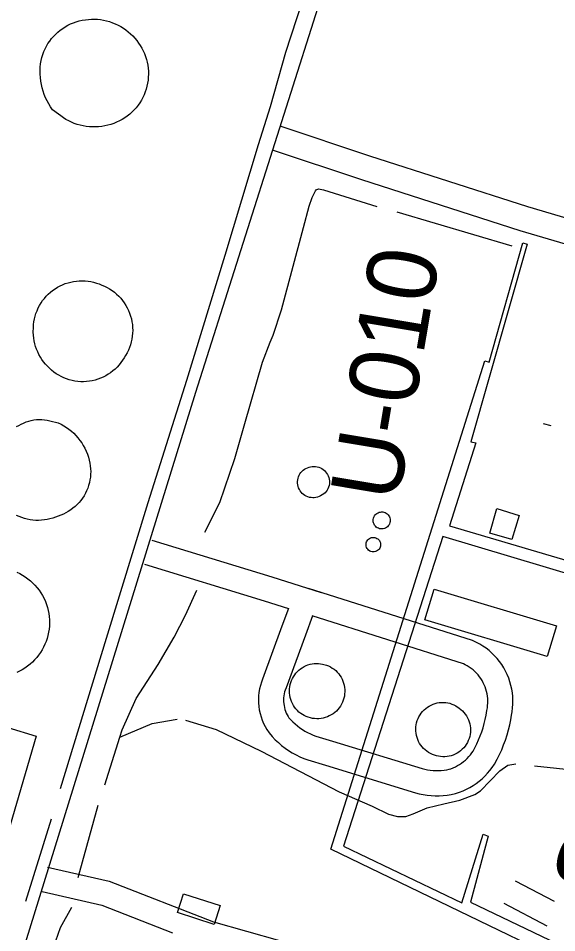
# Model space of a CAD drawing. Extents: x 3535183 to 3573198, y 534952 to 560562.
# Drawn here: x 3559297 to 3559941, y 542352 to 543447 of the extents above; entities that cross this region are included whole.
import ezdxf

# ---------------------------------------------------------------- set-up
doc = ezdxf.new("R2010")
doc.units = 0
for name, color, linetype in [('V-BLDG-OTLN', 7, 'Continuous'), ('V-DOMW-TANK', 7, 'Continuous'), ('V-RIVR-RANG-IDEN', 7, 'Continuous'), ('V-ROAD-CNTR', 7, 'Continuous'), ('V-SITE-OTLN', 7, 'Continuous'), ('V-SITE-OTLN-IDEN', 7, 'Continuous'), ('V-TOPO-SHOR', 7, 'Continuous'), ('V-UTIL-LINE', 7, 'Continuous')]:
    doc.layers.add(name, color=color, linetype=linetype)

msp = doc.modelspace()

# ---------------------------------------------------------------- linework, layer by layer
at = {"layer": 'V-BLDG-OTLN'}
for points in [[(3559869.6, 542859.9), (3559896.6, 542851.7), (3559887.9, 542822.7), (3559861.6, 542830.6)], [(3559794.9, 542763.4), (3559941.1, 542719.6), (3559930, 542682.6), (3559783.8, 542726.7)], [(3559487.5, 542376.1), (3559494.9, 542398.8), (3559538.7, 542384.5), (3559531.4, 542362)]]:
    msp.add_lwpolyline(points, close=True, dxfattribs=at)
at = {"layer": 'V-DOMW-TANK'}
for points in [[(3559449.3, 543401.2), (3559450.4, 543397.7), (3559451.3, 543394.2), (3559452, 543390.7), (3559452.5, 543387.1), (3559452.8, 543383.5), (3559452.8, 543379.9), (3559452.7, 543376.3), (3559452.4, 543372.7), (3559451.9, 543369.1), (3559451.1, 543365.6), (3559450.2, 543362.1), (3559449.1, 543358.7), (3559447.8, 543355.3), (3559446.3, 543352), (3559444.6, 543348.8), (3559442.7, 543345.7), (3559440.7, 543342.7), (3559438.4, 543339.8), (3559435.9, 543337.1), (3559433.2, 543334.5), (3559430.5, 543332.1), (3559427.5, 543329.8), (3559424.5, 543327.6), (3559421.4, 543325.7), (3559418.1, 543323.9), (3559414.8, 543322.3), (3559411.3, 543320.9), (3559407.8, 543319.7), (3559404.3, 543318.7), (3559400.7, 543317.9), (3559397, 543317.3), (3559393.3, 543316.9), (3559389.6, 543316.7), (3559385.9, 543316.7), (3559382.2, 543316.9), (3559378.5, 543317.3), (3559374.9, 543317.9), (3559371.3, 543318.8), (3559367.7, 543319.8), (3559364.2, 543321), (3559360.8, 543322.4), (3559357.5, 543324), (3559354.2, 543325.8), (3559351.1, 543327.8), (3559348, 543329.9), (3559345.1, 543332.2), (3559338.1, 543337.4), (3559335.8, 543340.8), (3559333.6, 543344.4), (3559331.7, 543348), (3559329.9, 543351.8), (3559328.3, 543355.6), (3559327, 543359.6), (3559325.8, 543363.6), (3559324.9, 543367.6), (3559324.2, 543371.7), (3559323.6, 543375.8), (3559323.4, 543380), (3559323.3, 543384.1), (3559323.4, 543388.3), (3559323.8, 543392.4), (3559324.4, 543396.5), (3559325.3, 543400), (3559326.4, 543403.5), (3559327.7, 543406.9), (3559329.2, 543410.2), (3559330.9, 543413.4), (3559332.7, 543416.6), (3559334.8, 543419.6), (3559337, 543422.5), (3559339.4, 543425.2), (3559341.9, 543427.8), (3559344.6, 543430.3), (3559347.4, 543432.6), (3559350.3, 543434.7), (3559353.4, 543436.7), (3559356.6, 543438.5), (3559359.8, 543440.1), (3559363.2, 543441.5), (3559366.6, 543442.7), (3559370.2, 543443.7), (3559373.7, 543444.5), (3559377.4, 543445.1), (3559381, 543445.5), (3559384.7, 543445.8), (3559388.3, 543445.8), (3559392, 543445.6), (3559395.6, 543445.2), (3559399.3, 543444.6), (3559402.8, 543443.8), (3559406.4, 543442.8), (3559409.8, 543441.6), (3559413.2, 543440.2), (3559416.6, 543438.7), (3559419.8, 543436.9), (3559422.9, 543435), (3559425.9, 543432.9), (3559428.8, 543430.6), (3559431.6, 543428.2), (3559434.2, 543425.7)], [(3559434.2, 543425.7), (3559436.7, 543422.9), (3559439, 543420.1), (3559441.1, 543417.2), (3559443.1, 543414.2), (3559445, 543411.1), (3559446.6, 543407.9), (3559448.1, 543404.6), (3559449.3, 543401.2)], [(3559423.7, 543040.4), (3559421.9, 543037.5), (3559419.9, 543034.6), (3559417.8, 543031.9), (3559415.5, 543029.3), (3559413, 543026.9), (3559410.4, 543024.6), (3559407.7, 543022.5), (3559404.8, 543020.6), (3559401.8, 543018.8), (3559398.7, 543017.2), (3559395.6, 543015.8), (3559392.3, 543014.6), (3559389, 543013.6), (3559385.6, 543012.8), (3559382.2, 543012.3), (3559378.8, 543011.9), (3559375.3, 543011.7), (3559371.9, 543011.8), (3559368.4, 543012), (3559365, 543012.5), (3559361.6, 543013.1), (3559358.2, 543014), (3559354.9, 543015.1), (3559351.7, 543016.4), (3559348.6, 543017.8), (3559345.5, 543019.5), (3559342.6, 543021.3), (3559339.8, 543023.3), (3559337.1, 543025.5), (3559334.5, 543027.9), (3559332, 543030.3), (3559329.7, 543032.8), (3559327.5, 543035.5), (3559325.5, 543038.3), (3559323.6, 543041.2), (3559321.9, 543044.2), (3559320.4, 543047.4), (3559319, 543050.6), (3559317.9, 543053.8), (3559316.9, 543057.2), (3559316.2, 543060.5), (3559315.6, 543064), (3559315.3, 543067.4), (3559315.1, 543070.9), (3559315.2, 543076.8), (3559315.4, 543080.2), (3559315.9, 543083.6), (3559316.5, 543087), (3559317.3, 543090.3), (3559318.3, 543093.6), (3559319.6, 543096.8), (3559321, 543100), (3559322.6, 543103), (3559324.4, 543106), (3559326.3, 543108.8), (3559328.4, 543111.5), (3559330.7, 543114.1), (3559333.1, 543116.6), (3559335.7, 543118.9), (3559338.3, 543121), (3559341.2, 543123), (3559344.1, 543124.8), (3559347.1, 543126.4), (3559350.2, 543127.9), (3559353.4, 543129.2), (3559356.7, 543130.2), (3559360, 543131.1), (3559363.4, 543131.8), (3559366.8, 543132.3), (3559370.2, 543132.5), (3559373.7, 543132.6), (3559377.1, 543132.5), (3559380.6, 543132.1), (3559384, 543131.6), (3559387.3, 543130.8), (3559390.6, 543129.9), (3559393.9, 543128.8), (3559397.1, 543127.4), (3559400.3, 543126.1), (3559403.4, 543124.5), (3559406.4, 543122.8), (3559409.4, 543120.9), (3559412.1, 543118.8), (3559414.8, 543116.6), (3559417.3, 543114.1), (3559419.7, 543111.6), (3559421.9, 543108.9), (3559424, 543106.1), (3559425.9, 543103.1), (3559427.6, 543100.1), (3559429.1, 543096.9), (3559430.4, 543093.7), (3559431.5, 543090.4), (3559432.5, 543087), (3559433.2, 543083.6), (3559433.7, 543080.2), (3559434, 543076.7), (3559434.1, 543073.2), (3559434, 543069.7), (3559433.6, 543066.2)], [(3559433.6, 543066.2), (3559433.1, 543062.8), (3559432.4, 543059.4), (3559431.4, 543056), (3559430.2, 543052.7), (3559428.9, 543049.5), (3559427.4, 543046.4), (3559425.6, 543043.3), (3559423.7, 543040.4)], [(3559309.6, 542964.6), (3559312.7, 542965.4), (3559315.8, 542966), (3559319, 542966.4), (3559322.2, 542966.6), (3559325.4, 542966.5), (3559328.6, 542966.3), (3559331.8, 542965.8), (3559334.9, 542965.1), (3559345, 542962.6)], [(3559294.9, 542958.1), (3559297.9, 542959.3), (3559300.7, 542960.9), (3559303.6, 542962.3), (3559306.5, 542963.6), (3559309.6, 542964.6)], [(3559345, 542962.6), (3559348.4, 542961), (3559351.7, 542959.1), (3559354.8, 542957.1), (3559357.8, 542954.9), (3559360.7, 542952.5), (3559363.5, 542950), (3559366.1, 542947.3), (3559368.6, 542944.5), (3559370.9, 542941.5), (3559373.1, 542938.5), (3559375, 542935.3), (3559376.8, 542932), (3559378.4, 542928.6), (3559379.8, 542925.1), (3559381, 542921.6), (3559382, 542917.9), (3559382.8, 542914.3), (3559383.3, 542910.9), (3559383.7, 542907.6), (3559383.8, 542904.2), (3559383.7, 542900.9), (3559383.4, 542897.5), (3559382.9, 542894.2), (3559382.2, 542890.9), (3559381.3, 542887.6), (3559380.2, 542884.4), (3559378.9, 542881.3), (3559377.4, 542878.3), (3559375.8, 542875.3), (3559374, 542872.5), (3559372, 542869.7), (3559369.9, 542867.1), (3559367.6, 542864.7), (3559365.1, 542862.3), (3559362.6, 542860.2), (3559359.9, 542858.2), (3559357, 542856.3), (3559354.1, 542854.6), (3559351.1, 542853.1), (3559348, 542851.8), (3559344.8, 542850.7), (3559341.6, 542849.7), (3559338.4, 542848.5), (3559335.1, 542847.6), (3559331.7, 542846.8), (3559328.4, 542846.2), (3559324.9, 542845.8), (3559321.5, 542845.6), (3559318.1, 542845.7), (3559314.7, 542845.9), (3559311.3, 542846.4), (3559307.9, 542847.1), (3559304.6, 542847.9), (3559301.3, 542849), (3559298.1, 542850.3), (3559295, 542851.7)], [(3559295.4, 542783.7), (3559298.9, 542782), (3559302.2, 542780.1), (3559305.4, 542778), (3559308.6, 542775.8), (3559311.6, 542773.3), (3559314.4, 542770.7), (3559317.1, 542768), (3559319.6, 542765.1), (3559322, 542762), (3559324.2, 542758.9), (3559326.2, 542755.6), (3559328, 542752.2), (3559329.6, 542748.7), (3559331, 542745.2), (3559332.1, 542741.6), (3559333, 542737.9), (3559333.7, 542734.3), (3559334.2, 542730.5), (3559334.5, 542726.8), (3559334.6, 542723), (3559334.4, 542719.2)], [(3559334.4, 542719.2), (3559334.1, 542715.5), (3559333.5, 542711.8), (3559332.7, 542708.1), (3559331.7, 542704.5), (3559330.5, 542700.9), (3559329.1, 542697.4), (3559327.5, 542694), (3559325.7, 542690.7), (3559323.7, 542687.5), (3559321.5, 542684.4)], [(3559321.5, 542684.4), (3559319.2, 542681.5), (3559316.7, 542678.7), (3559314, 542676), (3559311.2, 542673.5), (3559308.3, 542671.2), (3559305.2, 542669), (3559302, 542667), (3559298.7, 542665.2), (3559295.5, 542663.5)]]:
    msp.add_lwpolyline(points, dxfattribs=at)
for points in [[(3559660.6, 542876.2), (3559658.9, 542875.2), (3559657.1, 542874.3), (3559655.3, 542873.6), (3559653.4, 542873.2), (3559651.4, 542872.9), (3559649.5, 542872.8), (3559647.5, 542873), (3559645.6, 542873.3), (3559643.7, 542873.9), (3559641.8, 542874.7), (3559640.1, 542875.6), (3559638.5, 542876.7), (3559637, 542878), (3559635.7, 542879.4), (3559634.5, 542881), (3559633.5, 542882.7), (3559632.6, 542884.5), (3559632, 542886.4), (3559631.5, 542888.3), (3559631.3, 542890.2), (3559631.3, 542892.2), (3559631.5, 542894.2), (3559631.9, 542896.1), (3559632.5, 542898), (3559633.2, 542899.8), (3559634.2, 542901.5), (3559635.4, 542903.1), (3559636.7, 542904.6), (3559638.1, 542905.9), (3559639.7, 542907), (3559641.4, 542908), (3559643.2, 542908.8), (3559645.1, 542909.4), (3559647, 542909.9), (3559649, 542910.2), (3559650.9, 542910.3), (3559652.9, 542910.2), (3559654.9, 542909.9), (3559656.8, 542909.3), (3559658.6, 542908.6), (3559660.3, 542907.7), (3559662, 542906.6), (3559663.5, 542905.3), (3559664.9, 542903.9), (3559666.1, 542902.4), (3559667.1, 542900.7), (3559668, 542898.9), (3559668.7, 542897.1), (3559669.2, 542895.2), (3559669.4, 542893.2), (3559669.5, 542891.2), (3559669.4, 542889.3), (3559669, 542887.3), (3559668.5, 542885.4), (3559667.7, 542883.6), (3559666.8, 542881.9), (3559665.7, 542880.2), (3559664.4, 542878.7), (3559662.9, 542877.4)], [(3559740.8, 542840.4), (3559739.9, 542839.2), (3559738.9, 542838.2), (3559737.8, 542837.3), (3559736.5, 542836.5), (3559735.2, 542836), (3559733.8, 542835.6), (3559732.3, 542835.5), (3559730.9, 542835.6), (3559729.4, 542835.8), (3559728.1, 542836.3), (3559726.8, 542837), (3559725.6, 542837.8), (3559724.5, 542838.8), (3559723.6, 542840), (3559722.9, 542841.2), (3559722.4, 542842.6), (3559722, 542844), (3559721.9, 542845.4), (3559722, 542846.9), (3559722.2, 542848.3), (3559722.7, 542849.7), (3559723.4, 542851), (3559724.2, 542852.2), (3559725.2, 542853.2), (3559726.4, 542854.1), (3559727.6, 542854.8), (3559729, 542855.4), (3559730.4, 542855.7), (3559731.9, 542855.8), (3559733.3, 542855.8), (3559734.7, 542855.5), (3559736.1, 542855), (3559737.4, 542854.3), (3559738.6, 542853.5), (3559739.6, 542852.5), (3559740.5, 542851.3), (3559741.2, 542850.1), (3559741.8, 542848.7), (3559742.1, 542847.3), (3559742.2, 542845.8), (3559742.1, 542844.4), (3559741.9, 542843), (3559741.4, 542841.6)], [(3559716.2, 542810.1), (3559715.3, 542811.1), (3559714.5, 542812.2), (3559713.9, 542813.4), (3559713.5, 542814.7), (3559713.3, 542816), (3559713.3, 542817.4), (3559713.5, 542818.7), (3559713.9, 542820), (3559714.5, 542821.2), (3559715.3, 542822.3), (3559716.3, 542823.3), (3559717.4, 542824.1), (3559718.6, 542824.7), (3559719.8, 542825.1), (3559721.2, 542825.4), (3559722.5, 542825.4), (3559723.8, 542825.2), (3559725.1, 542824.8), (3559726.4, 542824.2), (3559727.5, 542823.5), (3559728.5, 542822.5), (3559729.3, 542821.5), (3559729.9, 542820.3), (3559730.4, 542819), (3559730.7, 542817.7), (3559730.7, 542816.3), (3559730.6, 542815), (3559730.2, 542813.7), (3559729.6, 542812.5), (3559728.9, 542811.3), (3559728, 542810.3), (3559727, 542809.5), (3559725.8, 542808.8), (3559724.5, 542808.3), (3559723.2, 542808), (3559721.9, 542807.9), (3559720.5, 542808.1), (3559719.2, 542808.4), (3559718, 542808.9)], [(3559666, 542672.5), (3559668.4, 542671.5), (3559670.7, 542670.4), (3559672.9, 542669), (3559675, 542667.5), (3559677, 542665.9), (3559678.9, 542664.1), (3559680.6, 542662.1), (3559682.1, 542660.1), (3559683.5, 542657.9), (3559684.7, 542655.6), (3559685.7, 542653.2), (3559686.5, 542650.8), (3559687.2, 542648.3), (3559687.6, 542645.7), (3559687.8, 542643.1), (3559687.9, 542640.6), (3559687.7, 542638), (3559687.4, 542635.4), (3559686.8, 542632.9), (3559686, 542630.4), (3559685.1, 542628), (3559684, 542625.7), (3559682.7, 542623.5), (3559681.2, 542621.4), (3559679.5, 542619.4), (3559677.8, 542617.5), (3559675.8, 542615.8), (3559673.8, 542614.2), (3559671.6, 542612.8), (3559669.3, 542611.6), (3559667, 542610.5), (3559664.5, 542609.7), (3559662, 542609), (3559659.5, 542608.6), (3559656.9, 542608.3), (3559654.3, 542608.2), (3559651.8, 542608.4), (3559649.2, 542608.7), (3559646.7, 542609.2), (3559644.2, 542610), (3559641.8, 542610.9), (3559639.4, 542612), (3559637.2, 542613.3), (3559635.1, 542614.7), (3559633, 542616.3), (3559631.2, 542618.1), (3559629.4, 542620), (3559627.8, 542622), (3559626.4, 542624.2), (3559625.2, 542626.5), (3559624.1, 542628.8), (3559623.2, 542631.2), (3559622.5, 542633.7), (3559622, 542636.3), (3559621.7, 542638.8), (3559621.6, 542641.4), (3559621.7, 542644), (3559622, 542646.6), (3559622.6, 542649.1), (3559623.3, 542651.6), (3559624.1, 542654), (3559625.2, 542656.3), (3559626.5, 542658.6), (3559627.9, 542660.8), (3559629.4, 542662.8), (3559631.1, 542664.7), (3559632.9, 542666.4), (3559634.9, 542668), (3559637, 542669.4), (3559639.2, 542670.7), (3559641.5, 542671.8), (3559643.8, 542672.7), (3559646.3, 542673.4), (3559648.7, 542673.9), (3559651.3, 542674.2), (3559653.8, 542674.3), (3559656.3, 542674.2), (3559658.8, 542673.9), (3559661.3, 542673.4)], [(3559824.7, 542621), (3559826.7, 542619.4), (3559828.6, 542617.7), (3559830.4, 542615.8), (3559832, 542613.8), (3559833.4, 542611.7), (3559834.7, 542609.5), (3559835.7, 542607.1), (3559836.6, 542604.7), (3559837.3, 542602.3), (3559837.8, 542599.7), (3559838.1, 542597.2), (3559838.2, 542594.6), (3559838.1, 542592.1), (3559837.8, 542589.5), (3559837.3, 542587), (3559836.5, 542584.6), (3559835.6, 542582.2), (3559834.5, 542579.8), (3559833.2, 542577.6), (3559831.8, 542575.5), (3559830.2, 542573.5), (3559828.4, 542571.7), (3559826.5, 542570), (3559824.4, 542568.4), (3559822.3, 542567.1), (3559820, 542565.9), (3559817.7, 542564.8), (3559815.2, 542564), (3559812.7, 542563.4), (3559810.2, 542563), (3559807.7, 542562.7), (3559805.1, 542562.7), (3559802.5, 542562.9), (3559800, 542563.3), (3559797.5, 542563.9), (3559795.1, 542564.7), (3559792.7, 542565.6), (3559790.4, 542566.7), (3559788.1, 542568), (3559786, 542569.4), (3559784, 542571), (3559782.1, 542572.8), (3559780.4, 542574.7), (3559778.8, 542576.7), (3559777.4, 542578.8), (3559776.2, 542581.1), (3559775.1, 542583.4), (3559774.3, 542585.8), (3559773.6, 542588.3), (3559773.1, 542590.8), (3559772.8, 542593.4), (3559772.8, 542595.9), (3559772.9, 542598.5), (3559773.3, 542601), (3559773.8, 542603.5), (3559774.5, 542606), (3559775.5, 542608.4), (3559776.6, 542610.7), (3559777.9, 542612.9), (3559779.3, 542615), (3559781, 542617), (3559782.7, 542618.8), (3559784.7, 542620.5), (3559786.7, 542622.1), (3559788.9, 542623.5), (3559791.1, 542624.7), (3559793.5, 542625.7), (3559795.9, 542626.5), (3559798.4, 542627.1), (3559800.9, 542627.6), (3559803.5, 542627.8), (3559806, 542627.8), (3559808.6, 542627.6), (3559811.1, 542627.3), (3559813.6, 542626.7), (3559816.1, 542625.9), (3559818.5, 542624.9), (3559820.7, 542623.8)]]:
    msp.add_lwpolyline(points, close=True, dxfattribs=at)
at = {"layer": 'V-ROAD-CNTR'}
for p, q in [((3559938.6, 542389.5), (3559892.3, 542413.6)), ((3559930.1, 542360.1), (3559878.4, 542387))]:
    msp.add_line(p, q, dxfattribs=at)
for points in [[(3559686.1, 543557.5), (3559663.7, 543485.4), (3559509.3, 542998.7), (3559293.3, 542300.8), (3558937.4, 541149.8), (3558791.5, 540662.5), (3558751.6, 540506.4), (3558750.6, 540502.5)], [(3560289.8, 543096.1), (3560119.9, 543158.2), (3559906.7, 543221.1), (3559717.7, 543281.8), (3559610.7, 543317.5)], [(3560049.5, 543147.7), (3559897.9, 543192.4), (3559708.4, 543253.3), (3559601.2, 543289)], [(3559456.9, 542822.1), (3559600.4, 542778.1), (3559659.7, 542759.3)], [(3559448.2, 542793.4), (3559591.5, 542749.5), (3559620.5, 542740.3), (3559612.5, 542718.9), (3559589.4, 542655.6), (3559588.1, 542652.1), (3559586.9, 542648.1), (3559585.9, 542644), (3559585.2, 542639.8), (3559584.8, 542635.6), (3559584.6, 542631.4), (3559584.7, 542627.2), (3559585, 542623), (3559585.6, 542618.8), (3559586.5, 542614.7), (3559587.6, 542610.6), (3559589, 542606.6), (3559590.6, 542602.7), (3559592.4, 542599), (3559594.5, 542595.3), (3559597.2, 542591.3), (3559601, 542586.9), (3559604.6, 542583.2), (3559608.4, 542579.7), (3559612.3, 542576.4), (3559616.4, 542573.2), (3559620.6, 542570.3), (3559625, 542567.6), (3559629.5, 542565.1), (3559634.1, 542562.8), (3559638.8, 542560.8), (3559643.8, 542558.9), (3559664.6, 542552.6), (3559772.4, 542519.6), (3559777, 542518.5), (3559781.7, 542517.5), (3559786.5, 542516.8), (3559791.3, 542516.3), (3559796.1, 542516.1), (3559800.9, 542516.1), (3559805.7, 542516.3), (3559810.5, 542516.8), (3559815.2, 542517.6), (3559820.4, 542518.7), (3559825.2, 542520.2), (3559829.4, 542521.9), (3559833.5, 542523.8), (3559837.5, 542525.9), (3559841.4, 542528.2), (3559845.2, 542530.8), (3559848.8, 542533.5), (3559852.2, 542536.4), (3559855.5, 542539.6), (3559858.7, 542542.9), (3559861.6, 542546.3), (3559864.3, 542549.9), (3559867.1, 542554), (3559870.3, 542559.9), (3559873, 542565.5), (3559875.6, 542571.2), (3559877.9, 542577), (3559880, 542582.8), (3559882, 542588.8), (3559883.7, 542594.8), (3559885.2, 542600.8), (3559886.4, 542606.9), (3559887.4, 542612.7), (3559888.1, 542616.6), (3559888.7, 542621.2), (3559889, 542625.7), (3559889.1, 542630.2), (3559888.9, 542634.8), (3559888.4, 542639.3), (3559887.7, 542643.8), (3559886.7, 542648.2), (3559885.5, 542652.6), (3559884, 542656.9), (3559882.2, 542661.1), (3559880.3, 542665.2), (3559878.1, 542669.2), (3559875.7, 542673), (3559873, 542676.7), (3559870.2, 542680.2), (3559867.1, 542683.6), (3559863.9, 542686.8), (3559860.5, 542689.8), (3559856.9, 542692.6), (3559853.2, 542695.2), (3559849.3, 542697.6), (3559845.3, 542699.7), (3559840.7, 542701.9), (3559644.6, 542764.1)], [(3559649.3, 542731.6), (3559640.7, 542708.5), (3559617.6, 542645.2), (3559616.6, 542642.5), (3559615.9, 542640.3), (3559615.4, 542638), (3559615, 542635.7), (3559614.7, 542633.4), (3559614.6, 542631), (3559614.7, 542628.7), (3559614.8, 542626.3), (3559615.2, 542624), (3559615.7, 542621.7), (3559616.3, 542619.5), (3559617, 542617.3), (3559617.9, 542615.1), (3559619, 542613), (3559620.1, 542611), (3559621.1, 542609.5), (3559623, 542607.3), (3559625.6, 542604.6), (3559628.3, 542602.1), (3559631.1, 542599.8), (3559634, 542597.5), (3559637.1, 542595.4), (3559640.2, 542593.5), (3559643.4, 542591.7), (3559646.7, 542590.1), (3559650.1, 542588.6), (3559653.4, 542587.3), (3559673.3, 542581.3), (3559780.5, 542548.5), (3559783.7, 542547.7), (3559787, 542547.1), (3559790.2, 542546.6), (3559793.5, 542546.2), (3559796.8, 542546.1), (3559800.1, 542546.1), (3559803.3, 542546.3), (3559806.6, 542546.6), (3559809.9, 542547.1), (3559812.6, 542547.7), (3559814.9, 542548.4), (3559817.6, 542549.5), (3559820.2, 542550.7), (3559822.8, 542552.1), (3559825.3, 542553.6), (3559827.7, 542555.2), (3559830, 542556.9), (3559832.2, 542558.8), (3559834.3, 542560.8), (3559836.3, 542562.9), (3559838.2, 542565.1), (3559840, 542567.4), (3559841.4, 542569.5), (3559843.6, 542573.6), (3559845.9, 542578.3), (3559848, 542583), (3559849.9, 542587.7), (3559851.7, 542592.6), (3559853.3, 542597.5), (3559854.7, 542602.4), (3559855.9, 542607.5), (3559856.9, 542612.5), (3559857.9, 542618), (3559858.5, 542621.3), (3559858.8, 542624.1), (3559859, 542626.9), (3559859.1, 542629.7), (3559858.9, 542632.5), (3559858.6, 542635.3), (3559858.2, 542638.1), (3559857.6, 542640.9), (3559856.8, 542643.6), (3559855.9, 542646.3), (3559854.8, 542648.9), (3559853.6, 542651.4), (3559852.2, 542653.9), (3559850.7, 542656.3), (3559849.1, 542658.6), (3559847.3, 542660.8), (3559845.4, 542662.9), (3559843.4, 542664.9), (3559841.3, 542666.7), (3559839.1, 542668.5), (3559836.8, 542670.1), (3559834.4, 542671.5), (3559831.9, 542672.9), (3559829.8, 542673.8), (3559648.8, 542731.3)], [(3559332.2, 542430.5), (3559406, 542413.8), (3559530.6, 542365.2), (3559649.2, 542331.4)], [(3559325.6, 542401.3), (3559397.1, 542385), (3559481.7, 542352.1)]]:
    msp.add_lwpolyline(points, dxfattribs=at)
at = {"layer": 'V-SITE-OTLN'}
msp.add_lwpolyline([(3559009.7, 542674.8), (3559284.5, 542597.6), (3559318.6, 542587.3), (3559258, 542380.9), (3559038.1, 542451.5), (3559004, 542335.3), (3558937.1, 542357.3), (3558972.3, 542465.2), (3558946.4, 542474)], close=True, dxfattribs=at)
at = {"layer": 'V-TOPO-SHOR'}
for p, q in [((3559750, 543215.1), (3559887.8, 543174.3)), ((3559925.1, 542961.9), (3559934.5, 542959.4)), ((3559368.9, 542418.1), (3559392.8, 542504.7)), ((3559306.3, 542389.7), (3559336.9, 542488.6))]:
    msp.add_line(p, q, dxfattribs=at)
for points in [[(3559347.8, 542524.9), (3559402.7, 542704.8), (3559452.6, 542867.1), (3559498.8, 543013.5), (3559544.8, 543163.1), (3559584.5, 543295.6), (3559598.8, 543341.1), (3559617.4, 543406.3), (3559637.1, 543467.4)], [(3559520.2, 542831.6), (3559538.2, 542867.3), (3559556.2, 542919.7), (3559568.3, 542961.9), (3559589.2, 543035.3), (3559598.4, 543059), (3559602.2, 543067.6), (3559612, 543097.8), (3559638.5, 543196.3), (3559645.1, 543221.8), (3559648.9, 543232.3), (3559652.7, 543240.1), (3559653.5, 543241.6), (3559656.4, 543242.6), (3559662.4, 543241.5), (3559726.1, 543221.7)], [(3559400.6, 542529.2), (3559418.7, 542586.1), (3559421.6, 542595), (3559438.3, 542632.5), (3559464.5, 542673), (3559483.6, 542706), (3559497.3, 542732.3), (3559511, 542762)], [(3559418.7, 542586.1), (3559457.5, 542602.5), (3559487.1, 542607.9)], [(3559497.3, 542606.6), (3559534.1, 542595.3), (3559587.6, 542569.4), (3559681.2, 542520.6)], [(3559681.2, 542520.6), (3559720.6, 542503.4), (3559740.3, 542493.9), (3559750.8, 542491.4), (3559761, 542491.3), (3559769.7, 542494.6), (3559786.3, 542501.7), (3559806.5, 542506.4), (3559825.5, 542510.9), (3559843.6, 542517.7), (3559850.2, 542522.1), (3559861.9, 542534), (3559873.4, 542545.9), (3559883.1, 542552.8), (3559892.6, 542554.2)], [(3559914.8, 542551.9), (3559967.4, 542546.4), (3559992.8, 542540.1), (3560046.6, 542527.6), (3560103, 542512.1)], [(3559282.8, 542155.8), (3559328.3, 542302.5), (3559347.6, 542358.5), (3559361.3, 542382.7)]]:
    msp.add_lwpolyline(points, dxfattribs=at)
at = {"layer": 'V-UTIL-LINE'}
for points in [[(3560396.8, 542073.6), (3560096.1, 542214.2), (3560108.6, 542240.6), (3559671.3, 542452.1), (3559855.4, 543036.7), (3559860.8, 543035.3), (3559901.1, 543178.2), (3559906, 543176.3), (3559838.8, 542939.6), (3559844.7, 542938.6), (3559813.1, 542839.3), (3559965.8, 542794), (3559983.3, 542849.7), (3559994.7, 542846.3)], [(3559995.3, 542840.4), (3559994.8, 542837.4), (3559987.6, 542837.9), (3559967.9, 542777.8), (3559805.3, 542826.4), (3559686.3, 542455.5), (3559827.8, 542387.8), (3559853.3, 542470), (3559859.6, 542467.6), (3559838.2, 542388.5), (3560130.8, 542248.5), (3560121, 542223.8), (3560402.9, 542091.5), (3560396.8, 542073.6)]]:
    msp.add_lwpolyline(points, dxfattribs=at)

# ---------------------------------------------------------------- texts
at = {"layer": 'V-RIVR-RANG-IDEN'}
msp.add_text('U-010', height=83, rotation=80.4663, dxfattribs=at).set_placement((3559751.9, 542865.8))
at = {"layer": 'V-SITE-OTLN-IDEN'}
msp.add_text('Substation', height=83, rotation=72.511, dxfattribs=at).set_placement((3560012.9, 542385.7))

doc.saveas('drawing.dxf')
